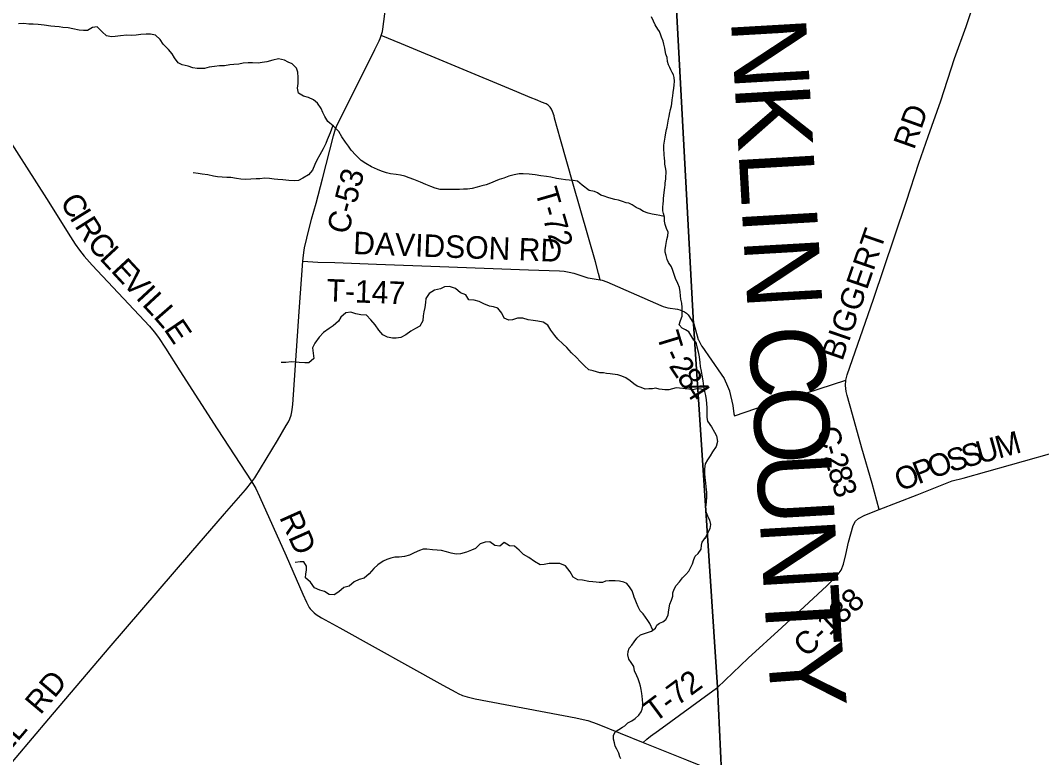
# Model space of a CAD drawing. Extents: x 114604 to 551442, y 316898 to 567001.
# Drawn here: x 128377 to 141994, y 332618 to 342447 of the extents above; entities that cross this region are included whole.
import ezdxf

# ---------------------------------------------------------------- set-up
doc = ezdxf.new("R2010")
doc.units = 0
for name, color, linetype in [('GE_P_Alignment_1000_Cardinal_Points', 7, 'Continuous'), ('GE_P_Alignment_100_Distances', 7, 'Continuous'), ('GE_P_Alignment_500_Bearings', 7, 'Continuous'), ('GE_P_Alignment_500_Distances', 7, 'Continuous'), ('PM_P_Cells', 7, 'Continuous'), ('PM_P_CL_Double_Solid', 7, 'Continuous'), ('PM_P_Crosswalk', 7, 'Continuous'), ('RS_Raster1', 7, 'Continuous')]:
    doc.layers.add(name, color=color, linetype=linetype)

msp = doc.modelspace()

# ---------------------------------------------------------------- linework, layer by layer
at = {"layer": 'GE_P_Alignment_1000_Cardinal_Points'}
for points in [[(136107, 338990), (136088, 339073), (136045, 339230), (135746, 340265), (135578, 340859), (135499, 341143), (135493, 341173), (135473, 341235), (135459, 341265), (135440, 341292), (135413, 341318), (135388, 341333), (135328, 341359), (135267, 341383), (135176, 341420), (134996, 341496), (134173, 341836), (133460, 342136), (133190, 342247)], [(132145, 339237), (132343, 339226), (132571, 339218), (133124, 339196), (133970, 339167), (135152, 339121), (135564, 339107), (135629, 339102), (135694, 339092), (135757, 339078), (135943, 339016), (135975, 339009), (136107, 338990)], [(136107, 338990), (136137, 338984), (136199, 338962), (136916, 338644), (136947, 338633), (137010, 338615), (137139, 338596), (137171, 338588), (137201, 338577), (137231, 338562), (137258, 338545), (137281, 338521), (137300, 338495), (137356, 338400)], [(137356, 338400), (137417, 338191), (137420, 338187)], [(137420, 338187), (137461, 338107), (137464, 338103), (137722, 337732), (137760, 337672), (137804, 337570)], [(137804, 337570), (137831, 337509), (137834, 337504), (137876, 337311), (137892, 337201), (137898, 337177), (138182, 337271), (138850, 337479), (139385, 337650)], [(136681, 332817), (136730, 332863), (136780, 332904), (136885, 332978), (137611, 333507), (137673, 333554)]]:
    msp.add_lwpolyline(points, dxfattribs=at)
at = {"layer": 'GE_P_Alignment_500_Bearings'}
for points in [[(133190, 342247), (133204, 342300), (133209, 342332), (133290, 342950), (133302, 343067), (133325, 343440), (133366, 344225), (133397, 344782), (133423, 345208), (133426, 345239), (133435, 345306), (133450, 345370), (133468, 345426), (133485, 345471), (133736, 346100), (133944, 346619), (133959, 346647), (133972, 346664)], [(139827, 335927), (139735, 336273), (139597, 336745), (139475, 337194), (139401, 337444), (139387, 337500), (139379, 337580), (139385, 337650), (139403, 337721), (139755, 338730), (140034, 339563), (140194, 340038), (140358, 340544), (140482, 340899), (140650, 341374), (140835, 341938), (140987, 342365), (141257, 343160), (141431, 343693), (141519, 343929), (141754, 344317), (142078, 344822)], [(132145, 339237), (132152, 339318), (132160, 339383), (132166, 339415), (132196, 339543), (132261, 339797), (132319, 340010), (132404, 340336), (132553, 340907), (132581, 341001), (132592, 341032), (132615, 341081), (132963, 341772), (133105, 342058), (133162, 342176), (133176, 342207), (133190, 342247)], [(128087, 341068), (128723, 340073), (129044, 339563), (129109, 339463), (129165, 339382), (129226, 339306), (129336, 339184), (130097, 338370), (130160, 338296), (130218, 338219), (130311, 338079), (130504, 337774), (131002, 337003), (131463, 336295)], [(131463, 336295), (131502, 336349), (131805, 336848), (131923, 337045), (131950, 337094), (131968, 337133), (131986, 337184), (131997, 337227), (132003, 337259), (132009, 337328), (132096, 338567), (132145, 339237)], [(137673, 333554), (138081, 333944), (138531, 334353), (139132, 334909), (139282, 335062), (139324, 335118), (139354, 335198), (139386, 335328), (139418, 335492), (139484, 335713), (139515, 335769), (139551, 335805), (139639, 335849), (139827, 335927), (140337, 336121), (140711, 336272), (140800, 336306), (140950, 336344), (141582, 336520), (142303, 336728), (142404, 336756)], [(124781, 328414), (125316, 329052), (125949, 329804), (126859, 330894), (127327, 331448), (127638, 331819), (128097, 332361), (128756, 333133), (129561, 334082), (130652, 335346), (131099, 335868), (131378, 336190), (131463, 336295)], [(131463, 336295), (131517, 336204), (131567, 336101), (131921, 335306), (132143, 334795), (132191, 334688), (132214, 334644), (132229, 334618), (132240, 334603), (132272, 334569), (132296, 334547), (132323, 334527), (132394, 334483), (132635, 334348), (134011, 333582), (134184, 333488), (134213, 333473), (134273, 333446), (134335, 333426), (134443, 333402), (135785, 333147), (135881, 333127), (135945, 333112), (136007, 333092), (136068, 333068), (136681, 332817)], [(136681, 332817), (137260, 332586), (137588, 332453), (137729, 332398)]]:
    msp.add_lwpolyline(points, dxfattribs=at)
at = {"layer": 'GE_P_Alignment_500_Distances'}
for points in [[(149297, 331469), (137728, 332419), (137671, 333557), (137354, 338403), (136724, 349992), (136712, 350199), (136368, 355174)], [(136724, 349992), (137354, 338403), (137671, 333557), (137728, 332419)]]:
    msp.add_lwpolyline(points, dxfattribs=at)
at = {"layer": 'PM_P_Cells'}
for points in [[(137359, 338186), (137289, 338294), (137244, 338322), (137200, 338346), (137162, 338390), (137178, 338448), (137200, 338504), (137203, 338570), (137201, 338620), (137195, 338676), (137185, 338732), (137179, 338774), (137176, 338830), (137164, 338884), (137146, 338940), (137114, 339006), (137097, 339058), (137079, 339114), (137059, 339160), (137019, 339220), (137001, 339260), (136988, 339312), (136976, 339356), (136974, 339390), (136982, 339446), (136997, 339526), (137009, 339576), (137013, 339626), (136993, 339672), (136975, 339724), (136968, 339770), (136964, 339822), (136952, 339874), (136944, 339908), (136942, 339955), (136947, 340007), (136951, 340039), (136953, 340075), (136957, 340111), (136961, 340155), (136971, 340219), (136974, 340253), (136976, 340283), (136982, 340331), (136986, 340367), (136988, 340409), (136988, 340439), (136980, 340487), (136971, 340531), (136969, 340567), (136965, 340613), (136963, 340649), (136961, 340683), (136959, 340719), (136958, 340783), (136964, 340839), (136974, 340891), (136984, 340948), (136993, 340994), (137001, 341026), (137011, 341078), (137019, 341132), (137027, 341166), (137031, 341196), (137044, 341260), (137058, 341308), (137064, 341340), (137070, 341390), (137076, 341444), (137081, 341488), (137089, 341544), (137093, 341585), (137101, 341637), (137095, 341687), (137085, 341721), (137068, 341755), (137050, 341787), (137036, 341821), (137018, 341854), (137006, 341900), (137000, 341951), (136985, 341996), (136977, 342047), (136969, 342079), (136959, 342129), (136949, 342169), (136926, 342222), (136918, 342252), (136898, 342298), (136878, 342332), (136842, 342388), (136819, 342436), (136791, 342494)], [(130113, 342264), (130055, 342264), (129985, 342258), (129921, 342252), (129861, 342248), (129797, 342252), (129713, 342240), (129643, 342231), (129591, 342229), (129527, 342241), (129467, 342297), (129403, 342362), (129337, 342351), (129271, 342315), (129217, 342311), (129159, 342319), (129077, 342335), (129013, 342347), (128945, 342355), (128892, 342361), (128836, 342367), (128782, 342373), (128696, 342385), (128612, 342391), (128546, 342397), (128490, 342397), (128424, 342405), (128350, 342403)], [(135960, 340181), (135870, 340251), (135808, 340303), (135746, 340315), (135696, 340317), (135644, 340321), (135588, 340331), (135524, 340341), (135450, 340359), (135392, 340365), (135316, 340373), (135242, 340387), (135160, 340397), (135082, 340403), (135030, 340403), (134960, 340389), (134890, 340369), (134824, 340346), (134760, 340326), (134710, 340306), (134646, 340276), (134586, 340254), (134532, 340240), (134468, 340222), (134402, 340204), (134340, 340198), (134287, 340198), (134233, 340194), (134167, 340192), (134107, 340193), (134045, 340191), (133975, 340195), (133909, 340211), (133849, 340233), (133785, 340261), (133711, 340291), (133625, 340325), (133561, 340347), (133505, 340371), (133447, 340385), (133389, 340395), (133311, 340401), (133259, 340413), (133193, 340437), (133141, 340461), (133061, 340497), (132984, 340541), (132920, 340579), (132848, 340651), (132790, 340717), (132752, 340771), (132712, 340823), (132662, 340894), (132622, 340968), (132554, 341036), (132478, 341100), (132438, 341168), (132412, 341220), (132389, 341272), (132341, 341342), (132287, 341388), (132221, 341420), (132153, 341438), (132087, 341476), (132073, 341544), (132079, 341608), (132083, 341687), (132077, 341759), (132059, 341809), (132001, 341867), (131949, 341891), (131897, 341919), (131819, 341935), (131742, 341919), (131664, 341895), (131602, 341885), (131548, 341878), (131474, 341882), (131416, 341884), (131348, 341876), (131288, 341864), (131224, 341858), (131172, 341854), (131100, 341842), (131030, 341844), (130964, 341834), (130894, 341822), (130834, 341808), (130784, 341806), (130734, 341806), (130676, 341814), (130614, 341836), (130534, 341856), (130480, 341882), (130432, 341948), (130400, 342004), (130350, 342058), (130281, 342130), (130243, 342194), (130179, 342252), (130113, 342264)], [(132543, 341045), (132506, 340948), (132470, 340857), (132450, 340805), (132414, 340735), (132372, 340655), (132332, 340583), (132302, 340527), (132274, 340452), (132218, 340390), (132144, 340346), (132084, 340312), (132026, 340308), (131956, 340314), (131876, 340320), (131812, 340326), (131760, 340330), (131698, 340338), (131636, 340344), (131570, 340337), (131520, 340335), (131448, 340329), (131378, 340325), (131318, 340331), (131260, 340341), (131182, 340351), (131128, 340353), (131068, 340359), (131005, 340363), (130953, 340369), (130877, 340387), (130801, 340397), (130749, 340405), (130681, 340413)], [(136962, 339834), (136902, 339844), (136854, 339856), (136802, 339864), (136750, 339876), (136686, 339900), (136636, 339929), (136587, 339955), (136537, 339987), (136489, 340011), (136455, 340017), (136405, 340033), (136351, 340049), (136303, 340058), (136253, 340072), (136209, 340084), (136161, 340104), (136117, 340116), (136074, 340148), (136032, 340166), (135960, 340181)], [(135958, 337786), (135898, 337842), (135840, 337900), (135792, 337954), (135726, 338016), (135662, 338087), (135610, 338137), (135544, 338197), (135504, 338247), (135450, 338317), (135412, 338383), (135348, 338425), (135276, 338435), (135214, 338445), (135150, 338455), (135075, 338477), (135005, 338479), (134939, 338457), (134889, 338449), (134829, 338479), (134795, 338545), (134743, 338609), (134687, 338627), (134631, 338639), (134559, 338669), (134495, 338699), (134427, 338719), (134359, 338723), (134319, 338787), (134245, 338815), (134177, 338873), (134099, 338899), (134031, 338893), (133980, 338869), (133898, 338849), (133830, 338804), (133784, 338738), (133779, 338686), (133771, 338618), (133755, 338562), (133747, 338510), (133743, 338440), (133705, 338369), (133647, 338339), (133583, 338303), (133515, 338253), (133449, 338219), (133389, 338209), (133339, 338211), (133271, 338225), (133209, 338255), (133159, 338319), (133106, 338389), (133048, 338457), (132992, 338517), (132918, 338523), (132852, 338535), (132784, 338557), (132716, 338549), (132652, 338491), (132620, 338437), (132548, 338376), (132496, 338338), (132420, 338288), (132362, 338222), (132304, 338142), (132274, 338080), (132282, 338011), (132292, 337939), (132224, 337883), (132168, 337881), (132094, 337887), (132042, 337891), (131990, 337893), (131916, 337887), (131854, 337885)], [(137359, 338186), (137386, 338159), (137399, 338095), (137415, 338027), (137428, 337963), (137436, 337884), (137441, 337832), (137455, 337770), (137464, 337718), (137476, 337641), (137487, 337569), (137497, 337517), (137512, 337445), (137520, 337388), (137525, 337338), (137531, 337280), (137532, 337220), (137530, 337154), (137539, 337102), (137591, 337027), (137632, 336957), (137660, 336906), (137675, 336832), (137657, 336766), (137606, 336694), (137575, 336640), (137539, 336589), (137509, 336537), (137498, 336467), (137499, 336410), (137503, 336346), (137512, 336282), (137518, 336230), (137525, 336158), (137527, 336098), (137520, 336025), (137512, 335959), (137515, 335907), (137541, 335843), (137568, 335782), (137578, 335726), (137569, 335674), (137511, 335552)], [(137396, 337534), (137346, 337521), (137290, 337529), (137242, 337537), (137212, 337541), (137168, 337543), (137120, 337547), (137074, 337535), (137026, 337520), (136970, 337520), (136937, 337528), (136895, 337532), (136851, 337542), (136807, 337536), (136759, 337533), (136709, 337531), (136653, 337551), (136603, 337569), (136555, 337603), (136509, 337641), (136449, 337681), (136395, 337702), (136344, 337722), (136274, 337730), (136240, 337734), (136194, 337740), (136154, 337746), (136102, 337749), (136058, 337761), (136014, 337775), (135958, 337786)], [(137497, 337517), (137456, 337531), (137396, 337534)], [(136385, 332600), (136371, 332630), (136355, 332676), (136330, 332728), (136310, 332772), (136298, 332814), (136288, 332864), (136286, 332914), (136309, 332960), (136355, 332994), (136407, 333025), (136437, 333043), (136477, 333079), (136529, 333109), (136575, 333141), (136625, 333184), (136657, 333228), (136668, 333262), (136676, 333310), (136676, 333340), (136674, 333392), (136670, 333436), (136662, 333474), (136653, 333526), (136647, 333570), (136633, 333616), (136615, 333668), (136595, 333708), (136564, 333774), (136556, 333832), (136522, 333886), (136492, 333932), (136479, 333986), (136481, 334032), (136495, 334078), (136529, 334117), (136563, 334161), (136597, 334211), (136644, 334253), (136698, 334273), (136752, 334288), (136794, 334302), (136844, 334344), (136862, 334384), (136898, 334412), (136942, 334426), (136984, 334459), (137014, 334515), (137021, 334557), (137027, 334615), (137039, 334665), (137061, 334715), (137075, 334771), (137078, 334815), (137094, 334865), (137122, 334912), (137164, 334960), (137206, 335014), (137250, 335058), (137289, 335104), (137319, 335159), (137339, 335203), (137359, 335257), (137375, 335305), (137415, 335341), (137454, 335397), (137460, 335449), (137470, 335492), (137511, 335552)], [(137511, 335552), (137503, 335538)], [(135955, 334964), (135873, 334982), (135811, 334988), (135747, 335024), (135707, 335094), (135645, 335174), (135569, 335206), (135428, 335206), (135362, 335192), (135306, 335190), (135232, 335232), (135158, 335288), (135088, 335328), (135028, 335384), (134966, 335438), (134898, 335440), (134830, 335488), (134770, 335436), (134704, 335446), (134638, 335494), (134576, 335492), (134510, 335466), (134444, 335404), (134394, 335384), (134324, 335359), (134244, 335335), (134190, 335331), (134122, 335345), (134058, 335361), (133993, 335381), (133935, 335383), (133873, 335387), (133799, 335397), (133749, 335395), (133699, 335379), (133627, 335347), (133565, 335319), (133501, 335299), (133427, 335292), (133369, 335290), (133315, 335276), (133265, 335258), (133215, 335238), (133145, 335188), (133091, 335138), (133027, 335068), (132961, 335009), (132895, 334991), (132827, 334961), (132759, 334903), (132691, 334885), (132625, 334829), (132559, 334789), (132493, 334792), (132433, 334833), (132371, 334852), (132299, 334883), (132247, 334955), (132181, 335013), (132185, 335067), (132191, 335119), (132193, 335171), (132157, 335227), (132107, 335227), (132042, 335219)], [(136812, 334317), (136770, 334404), (136744, 334446), (136712, 334492), (136681, 334534), (136643, 334576), (136613, 334626), (136593, 334680), (136573, 334727), (136560, 334758), (136552, 334790), (136534, 334842), (136498, 334895), (136464, 334941), (136422, 334957), (136365, 334969), (136309, 334973), (136227, 334973), (136181, 334968), (136139, 334954), (136095, 334952), (136053, 334956), (136009, 334962), (135955, 334964)]]:
    msp.add_lwpolyline(points, dxfattribs=at)
at = {"layer": 'RS_Raster1'}
for points in [[(136368, 355174), (136712, 350199), (136724, 349992), (137354, 338403), (137671, 333557), (137728, 332419), (137728, 332401), (137667, 331240), (137235, 324101), (137168, 322856), (137160, 322723), (136856, 317643)], [(149297, 331469), (137728, 332419), (137671, 333557), (137354, 338403), (136724, 349992), (136712, 350199), (136368, 355174)]]:
    msp.add_lwpolyline(points, dxfattribs=at)

# ---------------------------------------------------------------- texts
at = {"layer": 'GE_P_Alignment_100_Distances'}
for s, rotation, p in [('N', 273.3078, (137851, 342462)), ('K', 273.3079, (137902, 341579)), ('L', 273.308, (137953, 340696)), ('I', 273.3074, (137996, 339949)), ('N', 273.3083, (138020, 339540)), ('C', 273.3084, (138088, 338354)), ('O', 273.3078, (138135, 337542)), ('U', 273.3079, (138186, 336659)), ('N', 273.3136, (138237, 335775)), ('T', 273.4047, (138288, 334891)), ('Y', 274.3013, (138334, 334127))]:
    msp.add_text(s, height=1000, rotation=rotation, dxfattribs=at).set_placement(p)
at = {"layer": 'PM_P_CL_Double_Solid'}
for s, height, rotation, p in [('RD', 300, 70.4292, (140293, 340713)), ('C-53', 300, 75.4591, (132748, 339582)), ('C', 300, 301.7423, (128897, 340027)), ('I', 300, 301.7575, (129026, 339817)), ('R', 300, 302.4015, (129093, 339709)), ('BIGGERT', 300, 70.928, (139337, 337896)), ('C', 300, 310.6632, (129253, 339463)), ('L', 300, 312.818, (129422, 339267)), ('E', 300, 312.7987, (129574, 339103)), ('V', 300, 312.7992, (129727, 338938)), ('I', 300, 312.8028, (129906, 338744)), ('L', 300, 312.7621, (129990, 338654)), ('L', 300, 311.0985, (130141, 338491)), ('E', 300, 304.1541, (130282, 338329)), ('C', 300, 285.9724, (138990, 336988)), ('U', 300, 15.4616, (141168, 336533)), ('M', 300, 15.4587, (141423, 336603)), ('-', 300, 285.9776, (139058, 336752)), ('S', 300, 17.0218, (140782, 336420)), ('S', 300, 15.5471, (140973, 336478)), ('2', 300, 285.9915, (139092, 336633)), ('P', 300, 21.3058, (140350, 336259)), ('O', 300, 19.7097, (140537, 336332)), ('8', 300, 286.0545, (139143, 336455)), ('O', 300, 21.3451, (140105, 336163)), ('3', 300, 286.3093, (139195, 336276)), ('RD', 300, 294.1236, (131825, 335823)), ('C-138', 300, 42.8892, (138856, 333943)), ('RD', 300, 49.9197, (128644, 333178)), ('GEORGESVILL', 300.02, 49.7041, (126638, 330816))]:
    msp.add_text(s, height=height, rotation=rotation, dxfattribs=at).set_placement(p)
at = {"layer": 'PM_P_Crosswalk'}
for s, height, rotation, p in [('T-72', 300, 286.164, (135237, 340173)), ('DAVIDSON RD', 300.02, 357.8092, (132811, 339333)), ('T-147', 300, 357.8865, (132455, 338701)), ('T', 300, 286.9227, (136859, 338253)), ('-', 300, 294.9069, (136941, 337996)), ('2', 300, 303.6784, (137017, 337840)), ('8', 300, 304.3441, (137122, 337683)), ('4', 300, 302.6216, (137224, 337533)), ('T-72', 300, 36.6153, (136834, 333075))]:
    msp.add_text(s, height=height, rotation=rotation, dxfattribs=at).set_placement(p)

doc.saveas('drawing.dxf')
